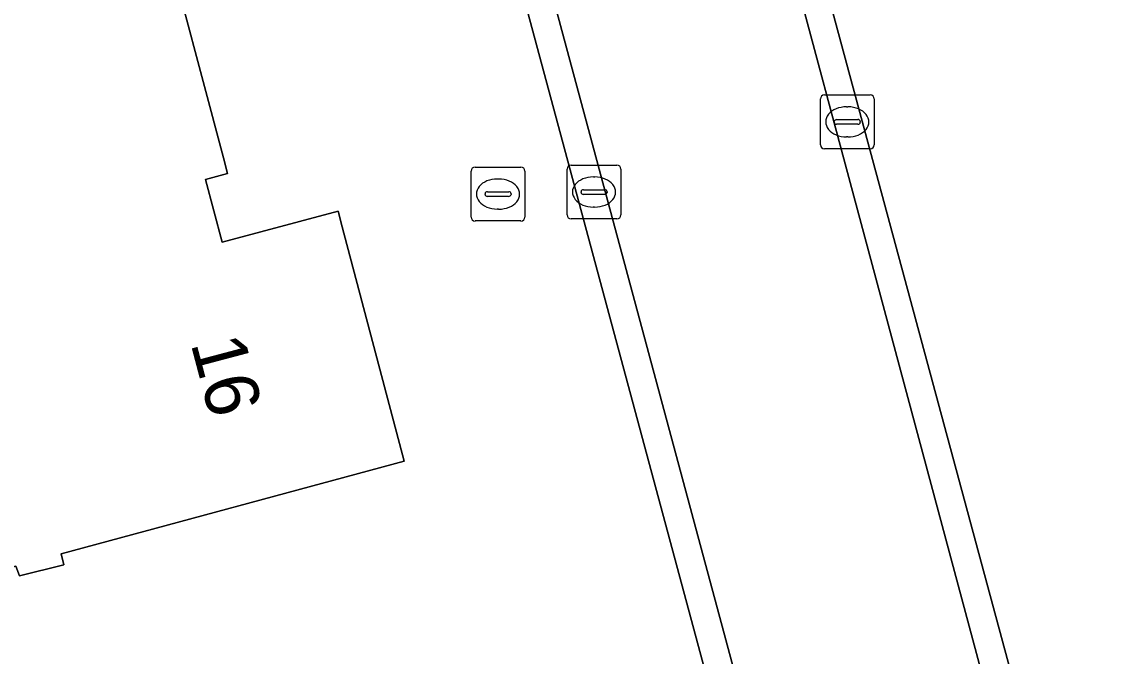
# Model space of a CAD drawing. Extents: x 162661 to 163484, y 380247 to 381230.
# Drawn here: x 162845.83 to 162866.22, y 380691.29 to 380703.07 of the extents above; entities that cross this region are included whole.
import ezdxf

# ---------------------------------------------------------------- set-up
doc = ezdxf.new("R2010")
doc.units = 0
for name, color, linetype in [('IMGEO_Brandkraan', 7, 'Continuous'), ('IMGEO_Erf', 7, 'Continuous'), ('IMGEO_Groenvoorziening', 7, 'Continuous'), ('IMGEO_Kolk', 7, 'Continuous'), ('IMGEO_Pand', 7, 'Continuous'), ('IMGEO_Pand_nummerreeks', 7, 'Continuous'), ('IMGEO_Rijbaan_lokaal_gesloten', 7, 'Continuous'), ('IMGEO_Rijbaan_lokaal_open', 7, 'Continuous')]:
    doc.layers.add(name, color=color, linetype=linetype)

msp = doc.modelspace()

# ---------------------------------------------------------------- linework, layer by layer
at = {"layer": 'IMGEO_Brandkraan'}
for p, q in [((162854.181, 380699.445), (162854.181, 380700.297)), ((162854.256, 380700.371), (162855.108, 380700.371)), ((162855.182, 380700.297), (162855.182, 380699.445)), ((162854.669, 380700.151), (162854.694, 380700.151)), ((162854.44, 380699.865), (162854.44, 380699.877)), ((162854.878, 380699.828), (162854.48, 380699.828)), ((162854.483, 380699.914), (162854.881, 380699.914)), ((162854.924, 380699.877), (162854.924, 380699.865)), ((162854.692, 380699.591), (162854.667, 380699.591)), ((162855.108, 380699.371), (162854.256, 380699.371))]:
    msp.add_line(p, q, dxfattribs=at)
for points in [[(162854.181, 380699.445), (162854.181, 380700.297)], [(162854.256, 380700.371), (162855.108, 380700.371)], [(162855.182, 380700.297), (162855.182, 380699.445)], [(162855.108, 380699.371), (162854.256, 380699.371)]]:
    msp.add_lwpolyline(points, dxfattribs=at)
for centre, radius, start, end in [((162854.258, 380700.295), 0.0765, 91.552, 178.448), ((162854.258, 380700.295), 0.0765, 91.552, 178.448), ((162855.106, 380700.295), 0.0765, 1.552, 88.448), ((162855.106, 380700.295), 0.0765, 1.552, 88.448), ((162854.48, 380699.874), 0.0403, 85.8775, 175.7526), ((162854.477, 380699.864), 0.0366, 178.938, 274.7102), ((162854.881, 380699.871), 0.043, 264.8664, 352.4533), ((162854.885, 380699.876), 0.0386, 1.7309, 96.639), ((162854.258, 380699.447), 0.0765, 181.552, 268.448), ((162854.258, 380699.447), 0.0765, 181.552, 268.448), ((162855.106, 380699.447), 0.0765, 271.552, 358.448), ((162855.106, 380699.447), 0.0765, 271.552, 358.448)]:
    msp.add_arc(centre, radius, start, end, dxfattribs=at)
for centre, major_axis, ratio, start_param, end_param in [((162854.668, 380699.871), (-0.387, 0.002), 0.722429, 4.712389, 7.853982), ((162854.693, 380699.871), (-0.39, 0.002), 0.717154, 1.570796, 4.712389)]:
    msp.add_ellipse(centre, major_axis=major_axis, ratio=ratio, start_param=start_param, end_param=end_param, dxfattribs=at)
at = {"layer": 'IMGEO_Erf'}
for points in [[(162858.866, 380689.767), (162847.761, 380730.994), (162822.963, 380724.29), (162807.841, 380720.253)], [(162848.422, 380704.893), (162849.579, 380700.541), (162849.656, 380700.251), (162849.248, 380700.142), (162849.555, 380698.981), (162851.71, 380699.551), (162851.787, 380699.261), (162852.938, 380694.913), (162846.566, 380693.193), (162846.615, 380692.988), (162845.79, 380692.78), (162845.718, 380692.962), (162839.625, 380691.353), (162838.446, 380695.696), (162838.366, 380695.989), (162838.8, 380696.104), (162838.491, 380697.263), (162836.336, 380696.689), (162836.259, 380696.979), (162835.417, 380700.142), (162837.26, 380700.633), (162835.995, 380705.315)]]:
    msp.add_lwpolyline(points, dxfattribs=at)
at = {"layer": 'IMGEO_Groenvoorziening'}
msp.add_lwpolyline([(162855.553, 380722.791), (162856.209, 380720.341), (162856.279, 380720.38), (162866.222, 380683.541)], dxfattribs=at)
at = {"layer": 'IMGEO_Kolk'}
for p, q in [((162860.671, 380700.785), (162860.671, 380701.637)), ((162860.746, 380701.711), (162861.598, 380701.711)), ((162861.672, 380701.637), (162861.672, 380700.785)), ((162861.159, 380701.491), (162861.184, 380701.491)), ((162860.93, 380701.205), (162860.93, 380701.217)), ((162860.973, 380701.254), (162861.371, 380701.254)), ((162861.414, 380701.217), (162861.414, 380701.205)), ((162861.368, 380701.168), (162860.97, 380701.168)), ((162861.182, 380700.931), (162861.157, 380700.931)), ((162861.598, 380700.711), (162860.746, 380700.711)), ((162856.04, 380700.409), (162856.892, 380700.409)), ((162855.965, 380699.483), (162855.965, 380700.335)), ((162856.453, 380700.189), (162856.478, 380700.189)), ((162856.966, 380700.335), (162856.966, 380699.483)), ((162856.224, 380699.903), (162856.224, 380699.915)), ((162856.662, 380699.866), (162856.264, 380699.866)), ((162856.267, 380699.952), (162856.665, 380699.952)), ((162856.708, 380699.915), (162856.708, 380699.903)), ((162856.476, 380699.629), (162856.451, 380699.629)), ((162856.892, 380699.409), (162856.04, 380699.409))]:
    msp.add_line(p, q, dxfattribs=at)
for points in [[(162860.671, 380700.785), (162860.671, 380701.637)], [(162860.746, 380701.711), (162861.598, 380701.711)], [(162861.672, 380701.637), (162861.672, 380700.785)], [(162861.598, 380700.711), (162860.746, 380700.711)], [(162856.04, 380700.409), (162856.892, 380700.409)], [(162855.965, 380699.483), (162855.965, 380700.335)], [(162856.966, 380700.335), (162856.966, 380699.483)], [(162856.892, 380699.409), (162856.04, 380699.409)]]:
    msp.add_lwpolyline(points, dxfattribs=at)
for centre, radius, start, end in [((162860.748, 380701.635), 0.0765, 91.552, 178.448), ((162860.748, 380701.635), 0.0765, 91.552, 178.448), ((162861.596, 380701.635), 0.0765, 1.552, 88.448), ((162861.596, 380701.635), 0.0765, 1.552, 88.448), ((162860.97, 380701.214), 0.0403, 85.8775, 175.7526), ((162860.967, 380701.204), 0.0366, 178.938, 274.7102), ((162861.371, 380701.211), 0.043, 264.8664, 352.4533), ((162861.375, 380701.216), 0.0386, 1.7309, 96.639), ((162860.748, 380700.787), 0.0765, 181.552, 268.448), ((162860.748, 380700.787), 0.0765, 181.552, 268.448), ((162861.596, 380700.787), 0.0765, 271.552, 358.448), ((162861.596, 380700.787), 0.0765, 271.552, 358.448), ((162856.042, 380700.333), 0.0765, 91.552, 178.448), ((162856.042, 380700.333), 0.0765, 91.552, 178.448), ((162856.89, 380700.333), 0.0765, 1.552, 88.448), ((162856.89, 380700.333), 0.0765, 1.552, 88.448), ((162856.264, 380699.912), 0.0403, 85.8775, 175.7526), ((162856.261, 380699.902), 0.0366, 178.938, 274.7102), ((162856.665, 380699.909), 0.043, 264.8664, 352.4533), ((162856.669, 380699.914), 0.0386, 1.7309, 96.639), ((162856.042, 380699.485), 0.0765, 181.552, 268.448), ((162856.042, 380699.485), 0.0765, 181.552, 268.448), ((162856.89, 380699.485), 0.0765, 271.552, 358.448), ((162856.89, 380699.485), 0.0765, 271.552, 358.448)]:
    msp.add_arc(centre, radius, start, end, dxfattribs=at)
for centre, major_axis, ratio, start_param, end_param in [((162861.158, 380701.211), (-0.387, 0.002), 0.722429, 4.712389, 7.853982), ((162861.183, 380701.211), (-0.39, 0.002), 0.717154, 1.570796, 4.712389), ((162856.452, 380699.909), (-0.387, 0.002), 0.722429, 4.712389, 7.853982), ((162856.477, 380699.909), (-0.39, 0.002), 0.717154, 1.570796, 4.712389)]:
    msp.add_ellipse(centre, major_axis=major_axis, ratio=ratio, start_param=start_param, end_param=end_param, dxfattribs=at)
at = {"layer": 'IMGEO_Pand'}
msp.add_lwpolyline([(162835.995, 380705.315), (162837.26, 380700.633), (162835.417, 380700.142), (162836.259, 380696.979), (162836.336, 380696.689), (162838.491, 380697.263), (162838.8, 380696.104), (162838.366, 380695.989), (162838.446, 380695.696), (162839.625, 380691.353), (162845.718, 380692.962), (162845.79, 380692.78), (162846.615, 380692.988), (162846.566, 380693.193), (162852.938, 380694.913), (162851.787, 380699.261), (162851.71, 380699.551), (162849.555, 380698.981), (162849.248, 380700.142), (162849.656, 380700.251), (162849.579, 380700.541), (162848.422, 380704.893)], dxfattribs=at)
at = {"layer": 'IMGEO_Rijbaan_lokaal_gesloten'}
for points in [[(162855.818, 380720.241), (162851.505, 380719.104), (162860.769, 380684.719)], [(162865.673, 380683.518), (162855.818, 380720.241)]]:
    msp.add_lwpolyline(points, dxfattribs=at)
at = {"layer": 'IMGEO_Rijbaan_lokaal_open'}
for points in [[(162860.769, 380684.719), (162851.505, 380719.104), (162847.713, 380733.179), (162845.757, 380740.437), (162825, 380817.481)], [(162824.53, 380817.239), (162847.206, 380733.053), (162847.761, 380730.994), (162858.866, 380689.767), (162860.249, 380684.631)], [(162855.056, 380723.129), (162855.225, 380722.451), (162855.818, 380720.241), (162865.673, 380683.518)], [(162866.222, 380683.541), (162856.279, 380720.38), (162856.209, 380720.341), (162855.553, 380722.791)]]:
    msp.add_lwpolyline(points, dxfattribs=at)

# ---------------------------------------------------------------- texts
at = {"layer": 'IMGEO_Pand_nummerreeks'}
msp.add_text('16', height=1, rotation=284.8279, dxfattribs=at).set_placement((162848.965, 380697.104))

doc.saveas('drawing.dxf')
